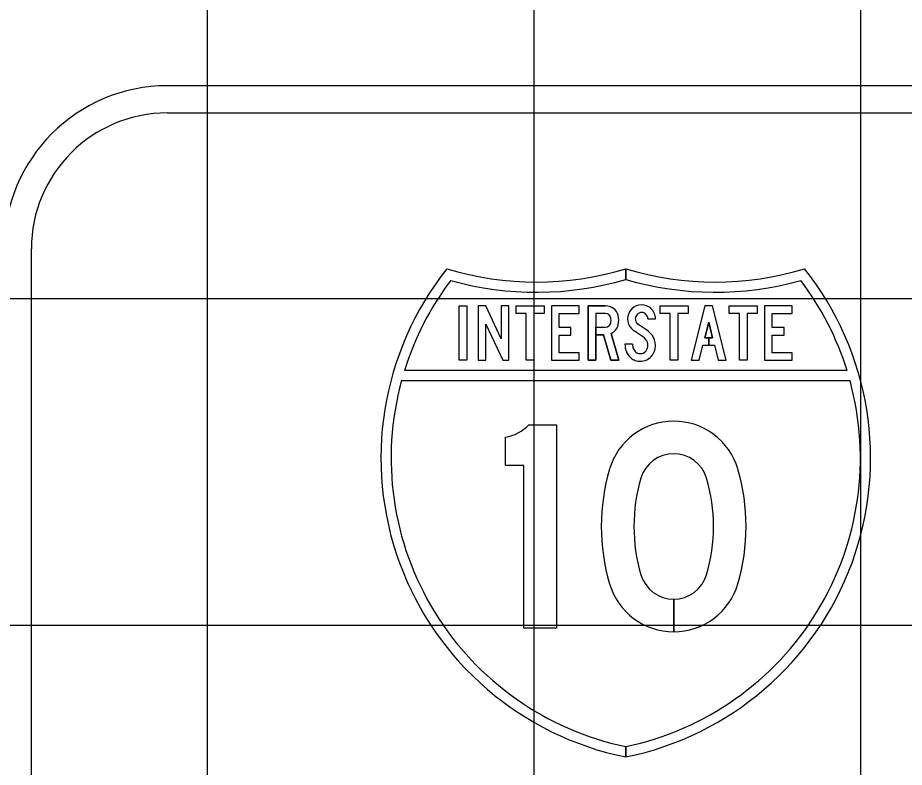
# Model space of a CAD drawing. Extents: x 2193008 to 2198143, y 1236112 to 1237864.
# Drawn here: x 2196305.55 to 2196310.97, y 1237293.24 to 1237297.83 of the extents above; entities that cross this region are included whole.
import ezdxf

# ---------------------------------------------------------------- set-up
doc = ezdxf.new("R2010")
doc.units = 0
for name, color, linetype in [('GSBWFILL', 7, 'Continuous'), ('GSCOLORFILL', 7, 'Continuous'), ('GSOUTLINE', 7, 'Continuous'), ('M-ROADS', 7, 'Continuous')]:
    doc.layers.add(name, color=color, linetype=linetype)

msp = doc.modelspace()

# ---------------------------------------------------------------- linework, layer by layer
at = {"layer": 'GSBWFILL'}
for p, q in [((2196309.1437, 1237295.9334), (2196309.1437, 1237295.9334)), ((2196309.5603, 1237294.2679), (2196309.5603, 1237294.0686)), ((2196309.5603, 1237294.0686), (2196309.5603, 1237294.2679))]:
    msp.add_line(p, q, dxfattribs=at)
for points in [[(2196308.2473, 1237296.0634), (2196308.2941, 1237296.0634), (2196308.2941, 1237295.73), (2196308.2473, 1237295.73)], [(2196308.5148, 1237295.73), (2196308.5516, 1237295.73), (2196308.5516, 1237296.0634), (2196308.5048, 1237296.0634), (2196308.5048, 1237295.862), (2196308.4106, 1237296.0634), (2196308.3644, 1237296.0634), (2196308.3644, 1237295.73), (2196308.4112, 1237295.73), (2196308.4112, 1237295.9517)], [(2196308.6581, 1237296.0167), (2196308.5963, 1237296.0167), (2196308.5963, 1237296.0634), (2196308.7668, 1237296.0634), (2196308.7668, 1237296.0167), (2196308.705, 1237296.0167), (2196308.705, 1237295.73), (2196308.6581, 1237295.73)], [(2196308.8583, 1237295.7767), (2196308.8583, 1237295.8834), (2196308.9315, 1237295.8834), (2196308.9315, 1237295.9301), (2196308.8583, 1237295.9301), (2196308.8583, 1237296.0167), (2196308.982, 1237296.0167), (2196308.982, 1237296.0634), (2196308.8115, 1237296.0634), (2196308.8115, 1237295.73), (2196308.982, 1237295.73), (2196308.982, 1237295.7767)], [(2196309.5396, 1237296.0167), (2196309.4778, 1237296.0167), (2196309.4778, 1237296.0634), (2196309.6483, 1237296.0634), (2196309.6483, 1237296.0167), (2196309.5864, 1237296.0167), (2196309.5864, 1237295.73), (2196309.5396, 1237295.73)], [(2196309.7744, 1237295.8684), (2196309.7504, 1237295.8684), (2196309.7744, 1237295.9643), (2196309.7985, 1237295.8684), (2196309.7744, 1237295.8684), (2196309.7744, 1237295.8217), (2196309.8102, 1237295.8217), (2196309.8332, 1237295.73), (2196309.8814, 1237295.73), (2196309.7978, 1237296.0634), (2196309.751, 1237296.0634), (2196309.6674, 1237295.73), (2196309.7157, 1237295.73), (2196309.7387, 1237295.8217), (2196309.7744, 1237295.8217)], [(2196309.9624, 1237296.0167), (2196309.9006, 1237296.0167), (2196309.9006, 1237296.0634), (2196310.0711, 1237296.0634), (2196310.0711, 1237296.0167), (2196310.0092, 1237296.0167), (2196310.0092, 1237295.73), (2196309.9624, 1237295.73)], [(2196310.1626, 1237295.7767), (2196310.1626, 1237295.8834), (2196310.2358, 1237295.8834), (2196310.2358, 1237295.9301), (2196310.1626, 1237295.9301), (2196310.1626, 1237296.0167), (2196310.2863, 1237296.0167), (2196310.2863, 1237296.0634), (2196310.1158, 1237296.0634), (2196310.1158, 1237295.73), (2196310.2863, 1237295.73), (2196310.2863, 1237295.7767)]]:
    msp.add_lwpolyline(points, close=True, dxfattribs=at)
for points in [[(2196309.1437, 1237296.0167), (2196309.0831, 1237296.0167), (2196309.0831, 1237295.73), (2196309.0363, 1237295.73), (2196309.0363, 1237296.0634), (2196309.1437, 1237296.0634)], [(2196309.4022, 1237295.9831), (2196309.449, 1237295.9831)], [(2196309.1767, 1237295.894), (2196309.2235, 1237295.73), (2196309.1748, 1237295.73), (2196309.1301, 1237295.8867), (2196309.0831, 1237295.8867), (2196309.0831, 1237295.9334), (2196309.1437, 1237295.9334)], [(2196309.3086, 1237295.8281), (2196309.2618, 1237295.8281)], [(2196308.6736, 1237295.3357), (2196308.8422, 1237295.3357), (2196308.8422, 1237294.0904), (2196308.6424, 1237294.0904), (2196308.6424, 1237295.0866), (2196308.53, 1237295.0866), (2196308.53, 1237295.2599)]]:
    msp.add_lwpolyline(points, dxfattribs=at)
for centre, major_axis, ratio, start_param, end_param in [((2196309.1437, 1237295.9851), (0.0786, 0), 0.997234, 0.242366, 1.570796), ((2196309.3644, 1237295.9834), (0.0861, 0), 0.997231, 1.570795, 3.141593), ((2196309.3644, 1237295.9863), (0.0832, 0), 0.997231, 0.8496, 1.570796), ((2196309.1437, 1237295.9851), (0.0318, 0), 0.997234, 0.242366, 1.570796), ((2196309.1032, 1237295.9751), (0.1204, 0), 0.997234, 6.040819, 6.525551), ((2196309.3644, 1237295.9834), (0.0393, 0), 0.997231, 1.570794, 3.141592), ((2196309.3644, 1237295.9863), (0.0364, 0), 0.997231, 0.8496, 1.570796), ((2196309.3616, 1237295.9831), (0.0406, 0), 0.997231, 0, 0.8496), ((2196309.3616, 1237295.9831), (0.0874, 0), 0.997231, 0, 0.8496), ((2196309.1437, 1237295.9651), (0.0318, 0), 0.997234, 4.712389, 6.040819), ((2196309.1032, 1237295.9751), (0.0735, 0), 0.997234, 6.040819, 6.525551), ((2196309.1437, 1237295.9651), (0.0786, 0), 0.997234, 5.145616, 6.040819), ((2196309.3646, 1237295.9834), (0.0863, 0), 0.997231, 3.141593, 3.892391), ((2196309.3646, 1237295.9834), (0.0395, 0), 0.997231, 3.141593, 3.892391), ((2196309.3788, 1237295.9966), (0.0589, 0), 0.997231, 3.892391, 4.138257), ((2196308.2782, 1237294.2997), (1.9676, 0), 0.997231, 0.966754, 0.996664), ((2196309.3788, 1237295.9966), (0.1057, 0), 0.997231, 3.892391, 4.138257), ((2196308.2782, 1237294.2997), (1.9208, 0), 0.997231, 0.966754, 0.996664), ((2196309.314, 1237295.7965), (0.144, 0), 0.997231, 0.66121, 0.966754), ((2196309.314, 1237295.7965), (0.0972, 0), 0.997231, 0.66121, 0.966754), ((2196309.3472, 1237295.8223), (0.055, 0), 0.997231, 6.283185, 6.944395), ((2196309.3472, 1237295.8223), (0.1018, 0), 0.997231, 6.283185, 6.944395), ((2196309.3851, 1237295.8281), (0.1233, 0), 0.997231, 3.141605, 3.480717), ((2196309.364, 1237295.8207), (0.1009, 0), 0.997231, 3.480721, 4.002272), ((2196309.3851, 1237295.8281), (0.0765, 0), 0.997231, 3.141612, 3.480715), ((2196309.364, 1237295.8207), (0.0541, 0), 0.997231, 3.480721, 4.002272), ((2196309.3561, 1237295.8144), (0.0436, 0), 0.997231, 4.712389, 5.537873), ((2196309.3496, 1237295.8204), (0.0525, 0), 0.997231, 5.537873, 6.123713), ((2196309.3377, 1237295.8223), (0.0645, 0), 0.997231, 6.123713, 6.283185), ((2196309.3496, 1237295.8204), (0.0993, 0), 0.997231, 5.537873, 6.123713), ((2196309.3377, 1237295.8223), (0.1113, 0), 0.997231, 6.123713, 6.283185), ((2196309.3503, 1237295.8048), (0.0799, 0), 0.997231, 4.002272, 4.382154), ((2196309.3561, 1237295.8217), (0.0978, 0), 0.997231, 4.382154, 4.712389), ((2196309.3503, 1237295.8048), (0.0331, 0), 0.997231, 4.002272, 4.382154), ((2196309.3561, 1237295.8217), (0.051, 0), 0.997231, 4.382154, 4.712389), ((2196309.3561, 1237295.8144), (0.0904, 0), 0.997231, 4.712389, 5.537873), ((2196309.5603, 1237294.9495), (0.4091, 0), 0.99723, 0.286277, 2.855316), ((2196308.4962, 1237295.4968), (0.24, 0), 0.99723, 4.854019, 5.544602), ((2196309.5603, 1237294.9495), (0.2093, 0), 0.99723, 0.286277, 2.855316), ((2196310.3657, 1237294.713), (1.2487, 0), 0.99723, 2.855316, 3.42787), ((2196308.7548, 1237294.713), (1.2487, 0), 0.99723, 5.996908, 6.569462), ((2196310.3657, 1237294.713), (1.0489, 0), 0.99723, 2.855316, 3.42787), ((2196308.7548, 1237294.713), (1.0489, 0), 0.99723, 5.996908, 6.569462), ((2196309.5603, 1237294.4766), (0.2093, 0), 0.99723, 3.42787, 4.712389), ((2196309.5603, 1237294.4766), (0.2093, 0), 0.99723, 4.712687, 5.996908), ((2196309.5603, 1237294.4766), (0.4091, 0), 0.99723, 3.42787, 4.712389), ((2196309.5603, 1237294.4766), (0.4091, 0), 0.99723, 4.712542, 5.996908)]:
    msp.add_ellipse(centre, major_axis=major_axis, ratio=ratio, start_param=start_param, end_param=end_param, dxfattribs=at)
at = {"layer": 'GSCOLORFILL'}
for p, q in [((2196315.9518, 1237297.4108), (2196306.4613, 1237297.4108)), ((2196306.4613, 1237297.2443), (2196315.9518, 1237297.2443)), ((2196305.6288, 1237289.4188), (2196305.6288, 1237296.4118)), ((2196309.1437, 1237295.9334), (2196309.1437, 1237295.9334)), ((2196309.5603, 1237294.2679), (2196309.5603, 1237294.0686)), ((2196309.5603, 1237294.0686), (2196309.5603, 1237294.2679))]:
    msp.add_line(p, q, dxfattribs=at)
for points in [[(2196309.2668, 1237296.2904), (2196309.2668, 1237296.2254)], [(2196309.2668, 1237296.2254), (2196309.2668, 1237296.2904)], [(2196309.1437, 1237296.0167), (2196309.0831, 1237296.0167), (2196309.0831, 1237295.73), (2196309.0363, 1237295.73), (2196309.0363, 1237296.0634), (2196309.1437, 1237296.0634)], [(2196309.4022, 1237295.9831), (2196309.449, 1237295.9831)], [(2196309.1767, 1237295.894), (2196309.2235, 1237295.73), (2196309.1748, 1237295.73), (2196309.1301, 1237295.8867), (2196309.0831, 1237295.8867), (2196309.0831, 1237295.9334), (2196309.1437, 1237295.9334)], [(2196309.3086, 1237295.8281), (2196309.2618, 1237295.8281)], [(2196310.6213, 1237295.6678), (2196307.9123, 1237295.6678)], [(2196307.8941, 1237295.6055), (2196310.6395, 1237295.6055)], [(2196308.6736, 1237295.3357), (2196308.8422, 1237295.3357), (2196308.8422, 1237294.0904), (2196308.6424, 1237294.0904), (2196308.6424, 1237295.0866), (2196308.53, 1237295.0866), (2196308.53, 1237295.2599)], [(2196309.2668, 1237293.3017), (2196309.2668, 1237293.3653)], [(2196309.2668, 1237293.3653), (2196309.2668, 1237293.3017)]]:
    msp.add_lwpolyline(points, dxfattribs=at)
for points in [[(2196308.2473, 1237296.0634), (2196308.2941, 1237296.0634), (2196308.2941, 1237295.73), (2196308.2473, 1237295.73)], [(2196308.5148, 1237295.73), (2196308.5516, 1237295.73), (2196308.5516, 1237296.0634), (2196308.5048, 1237296.0634), (2196308.5048, 1237295.862), (2196308.4106, 1237296.0634), (2196308.3644, 1237296.0634), (2196308.3644, 1237295.73), (2196308.4112, 1237295.73), (2196308.4112, 1237295.9517)], [(2196308.6581, 1237296.0167), (2196308.5963, 1237296.0167), (2196308.5963, 1237296.0634), (2196308.7668, 1237296.0634), (2196308.7668, 1237296.0167), (2196308.705, 1237296.0167), (2196308.705, 1237295.73), (2196308.6581, 1237295.73)], [(2196308.8583, 1237295.7767), (2196308.8583, 1237295.8834), (2196308.9315, 1237295.8834), (2196308.9315, 1237295.9301), (2196308.8583, 1237295.9301), (2196308.8583, 1237296.0167), (2196308.982, 1237296.0167), (2196308.982, 1237296.0634), (2196308.8115, 1237296.0634), (2196308.8115, 1237295.73), (2196308.982, 1237295.73), (2196308.982, 1237295.7767)], [(2196309.5396, 1237296.0167), (2196309.4778, 1237296.0167), (2196309.4778, 1237296.0634), (2196309.6483, 1237296.0634), (2196309.6483, 1237296.0167), (2196309.5864, 1237296.0167), (2196309.5864, 1237295.73), (2196309.5396, 1237295.73)], [(2196309.7744, 1237295.8684), (2196309.7504, 1237295.8684), (2196309.7744, 1237295.9643), (2196309.7985, 1237295.8684), (2196309.7744, 1237295.8684), (2196309.7744, 1237295.8217), (2196309.8102, 1237295.8217), (2196309.8332, 1237295.73), (2196309.8814, 1237295.73), (2196309.7978, 1237296.0634), (2196309.751, 1237296.0634), (2196309.6674, 1237295.73), (2196309.7157, 1237295.73), (2196309.7387, 1237295.8217), (2196309.7744, 1237295.8217)], [(2196309.9624, 1237296.0167), (2196309.9006, 1237296.0167), (2196309.9006, 1237296.0634), (2196310.0711, 1237296.0634), (2196310.0711, 1237296.0167), (2196310.0092, 1237296.0167), (2196310.0092, 1237295.73), (2196309.9624, 1237295.73)], [(2196310.1626, 1237295.7767), (2196310.1626, 1237295.8834), (2196310.2358, 1237295.8834), (2196310.2358, 1237295.9301), (2196310.1626, 1237295.9301), (2196310.1626, 1237296.0167), (2196310.2863, 1237296.0167), (2196310.2863, 1237296.0634), (2196310.1158, 1237296.0634), (2196310.1158, 1237295.73), (2196310.2863, 1237295.73), (2196310.2863, 1237295.7767)]]:
    msp.add_lwpolyline(points, close=True, dxfattribs=at)
for radius in [0.999, 0.8325]:
    msp.add_arc((2196306.4613, 1237296.4118), radius, 90, 180, dxfattribs=at)
for centre, major_axis, ratio, start_param, end_param in [((2196309.6414, 1237295.1319), (1.8731, 0), 0.99723, 2.472588, 4.511032), ((2196308.7194, 1237298.0768), (1.8731, 0), 0.99723, 4.415842, 5.008936), ((2196308.8922, 1237295.1319), (1.8731, 0), 0.99723, 4.913764, 6.95219), ((2196309.8142, 1237298.0768), (1.8731, 0), 0.99723, 4.41586, 5.008936), ((2196309.6414, 1237295.1319), (1.8107, 0), 0.99723, 2.495747, 2.84029), ((2196308.7194, 1237298.0768), (1.9356, 0), 0.99723, 4.438241, 4.999094), ((2196309.8142, 1237298.0768), (1.9356, 0), 0.99723, 4.425702, 4.986537), ((2196308.8922, 1237295.1319), (1.8107, 0), 0.99723, 0.301302, 0.645846), ((2196309.1437, 1237295.9851), (0.0786, 0), 0.997234, 0.242366, 1.570796), ((2196309.3644, 1237295.9834), (0.0861, 0), 0.997231, 1.570795, 3.141593), ((2196309.3644, 1237295.9863), (0.0832, 0), 0.997231, 0.8496, 1.570796), ((2196309.1437, 1237295.9851), (0.0318, 0), 0.997234, 0.242366, 1.570796), ((2196309.1032, 1237295.9751), (0.1204, 0), 0.997234, 6.040819, 6.525551), ((2196309.3644, 1237295.9834), (0.0393, 0), 0.997231, 1.570794, 3.141592), ((2196309.3644, 1237295.9863), (0.0364, 0), 0.997231, 0.8496, 1.570796), ((2196309.3616, 1237295.9831), (0.0406, 0), 0.997231, 0, 0.8496), ((2196309.3616, 1237295.9831), (0.0874, 0), 0.997231, 0, 0.8496), ((2196309.1437, 1237295.9651), (0.0318, 0), 0.997234, 4.712389, 6.040819), ((2196309.1032, 1237295.9751), (0.0735, 0), 0.997234, 6.040819, 6.525551), ((2196309.1437, 1237295.9651), (0.0786, 0), 0.997234, 5.145616, 6.040819), ((2196309.3646, 1237295.9834), (0.0863, 0), 0.997231, 3.141593, 3.892391), ((2196309.3646, 1237295.9834), (0.0395, 0), 0.997231, 3.141593, 3.892391), ((2196309.3788, 1237295.9966), (0.0589, 0), 0.997231, 3.892391, 4.138257), ((2196308.2782, 1237294.2997), (1.9676, 0), 0.997231, 0.966754, 0.996664), ((2196309.3788, 1237295.9966), (0.1057, 0), 0.997231, 3.892391, 4.138257), ((2196308.2782, 1237294.2997), (1.9208, 0), 0.997231, 0.966754, 0.996664), ((2196309.314, 1237295.7965), (0.144, 0), 0.997231, 0.66121, 0.966754), ((2196309.314, 1237295.7965), (0.0972, 0), 0.997231, 0.66121, 0.966754), ((2196309.3472, 1237295.8223), (0.055, 0), 0.997231, 6.283185, 6.944395), ((2196309.3472, 1237295.8223), (0.1018, 0), 0.997231, 6.283185, 6.944395), ((2196309.3851, 1237295.8281), (0.1233, 0), 0.997231, 3.141605, 3.480717), ((2196309.364, 1237295.8207), (0.1009, 0), 0.997231, 3.480721, 4.002272), ((2196309.3851, 1237295.8281), (0.0765, 0), 0.997231, 3.141612, 3.480715), ((2196309.364, 1237295.8207), (0.0541, 0), 0.997231, 3.480721, 4.002272), ((2196309.3561, 1237295.8144), (0.0436, 0), 0.997231, 4.712389, 5.537873), ((2196309.3496, 1237295.8204), (0.0525, 0), 0.997231, 5.537873, 6.123713), ((2196309.3377, 1237295.8223), (0.0645, 0), 0.997231, 6.123713, 6.283185), ((2196309.3496, 1237295.8204), (0.0993, 0), 0.997231, 5.537873, 6.123713), ((2196309.3377, 1237295.8223), (0.1113, 0), 0.997231, 6.123713, 6.283185), ((2196309.3503, 1237295.8048), (0.0799, 0), 0.997231, 4.002272, 4.382154), ((2196309.3561, 1237295.8217), (0.0978, 0), 0.997231, 4.382154, 4.712389), ((2196309.3503, 1237295.8048), (0.0331, 0), 0.997231, 4.002272, 4.382154), ((2196309.3561, 1237295.8217), (0.051, 0), 0.997231, 4.382154, 4.712389), ((2196309.3561, 1237295.8144), (0.0904, 0), 0.997231, 4.712389, 5.537873), ((2196309.6414, 1237295.1319), (1.8107, 0), 0.99723, 2.876207, 4.503988), ((2196308.8922, 1237295.1319), (1.8107, 0), 0.99723, 4.920809, 6.548571), ((2196309.5603, 1237294.9495), (0.4091, 0), 0.99723, 0.286277, 2.855316), ((2196308.4962, 1237295.4968), (0.24, 0), 0.99723, 4.854019, 5.544602), ((2196309.5603, 1237294.9495), (0.2093, 0), 0.99723, 0.286277, 2.855316), ((2196310.3657, 1237294.713), (1.2487, 0), 0.99723, 2.855316, 3.42787), ((2196308.7548, 1237294.713), (1.2487, 0), 0.99723, 5.996908, 6.569462), ((2196310.3657, 1237294.713), (1.0489, 0), 0.99723, 2.855316, 3.42787), ((2196308.7548, 1237294.713), (1.0489, 0), 0.99723, 5.996908, 6.569462), ((2196309.5603, 1237294.4766), (0.2093, 0), 0.99723, 3.42787, 4.712389), ((2196309.5603, 1237294.4766), (0.2093, 0), 0.99723, 4.712687, 5.996908), ((2196309.5603, 1237294.4766), (0.4091, 0), 0.99723, 3.42787, 4.712389), ((2196309.5603, 1237294.4766), (0.4091, 0), 0.99723, 4.712542, 5.996908)]:
    msp.add_ellipse(centre, major_axis=major_axis, ratio=ratio, start_param=start_param, end_param=end_param, dxfattribs=at)
at = {"layer": 'GSOUTLINE'}
for p, q in [((2196309.1437, 1237296.0634), (2196309.0363, 1237296.0634)), ((2196309.1437, 1237296.0167), (2196309.1437, 1237296.0167))]:
    msp.add_line(p, q, dxfattribs=at)
for points in [[(2196308.2473, 1237296.0634), (2196308.2941, 1237296.0634), (2196308.2941, 1237295.73), (2196308.2473, 1237295.73)], [(2196308.5148, 1237295.73), (2196308.5516, 1237295.73), (2196308.5516, 1237296.0634), (2196308.5048, 1237296.0634), (2196308.5048, 1237295.862), (2196308.4106, 1237296.0634), (2196308.3644, 1237296.0634), (2196308.3644, 1237295.73), (2196308.4112, 1237295.73), (2196308.4112, 1237295.9517)], [(2196308.6581, 1237296.0167), (2196308.5963, 1237296.0167), (2196308.5963, 1237296.0634), (2196308.7668, 1237296.0634), (2196308.7668, 1237296.0167), (2196308.705, 1237296.0167), (2196308.705, 1237295.73), (2196308.6581, 1237295.73)], [(2196308.8583, 1237295.7767), (2196308.8583, 1237295.8834), (2196308.9315, 1237295.8834), (2196308.9315, 1237295.9301), (2196308.8583, 1237295.9301), (2196308.8583, 1237296.0167), (2196308.982, 1237296.0167), (2196308.982, 1237296.0634), (2196308.8115, 1237296.0634), (2196308.8115, 1237295.73), (2196308.982, 1237295.73), (2196308.982, 1237295.7767)], [(2196309.5396, 1237296.0167), (2196309.4778, 1237296.0167), (2196309.4778, 1237296.0634), (2196309.6483, 1237296.0634), (2196309.6483, 1237296.0167), (2196309.5864, 1237296.0167), (2196309.5864, 1237295.73), (2196309.5396, 1237295.73)], [(2196309.7387, 1237295.8217), (2196309.8102, 1237295.8217), (2196309.8332, 1237295.73), (2196309.8814, 1237295.73), (2196309.7978, 1237296.0634), (2196309.751, 1237296.0634), (2196309.6674, 1237295.73), (2196309.7157, 1237295.73)], [(2196309.9624, 1237296.0167), (2196309.9006, 1237296.0167), (2196309.9006, 1237296.0634), (2196310.0711, 1237296.0634), (2196310.0711, 1237296.0167), (2196310.0092, 1237296.0167), (2196310.0092, 1237295.73), (2196309.9624, 1237295.73)], [(2196310.1626, 1237295.7767), (2196310.1626, 1237295.8834), (2196310.2358, 1237295.8834), (2196310.2358, 1237295.9301), (2196310.1626, 1237295.9301), (2196310.1626, 1237296.0167), (2196310.2863, 1237296.0167), (2196310.2863, 1237296.0634), (2196310.1158, 1237296.0634), (2196310.1158, 1237295.73), (2196310.2863, 1237295.73), (2196310.2863, 1237295.7767)], [(2196309.7985, 1237295.8684), (2196309.7744, 1237295.9643), (2196309.7504, 1237295.8684)]]:
    msp.add_lwpolyline(points, close=True, dxfattribs=at)
for points in [[(2196309.0363, 1237296.0634), (2196309.0363, 1237295.73), (2196309.0831, 1237295.73), (2196309.0831, 1237295.8867), (2196309.1301, 1237295.8867), (2196309.1748, 1237295.73), (2196309.2235, 1237295.73), (2196309.1767, 1237295.894)], [(2196309.1437, 1237296.0167), (2196309.0831, 1237296.0167), (2196309.0831, 1237295.9334), (2196309.1437, 1237295.9334)], [(2196309.4022, 1237295.9831), (2196309.449, 1237295.9831)], [(2196309.3086, 1237295.8281), (2196309.2618, 1237295.8281)], [(2196308.6736, 1237295.3357), (2196308.8422, 1237295.3357), (2196308.8422, 1237294.0904), (2196308.6424, 1237294.0904), (2196308.6424, 1237295.0866), (2196308.53, 1237295.0866), (2196308.53, 1237295.2599)]]:
    msp.add_lwpolyline(points, dxfattribs=at)
for centre, major_axis, ratio, start_param, end_param in [((2196309.1437, 1237295.9851), (0.0786, 0), 0.997234, 0.242366, 1.570796), ((2196309.3644, 1237295.9834), (0.0861, 0), 0.997231, 1.570795, 3.141593), ((2196309.3644, 1237295.9863), (0.0832, 0), 0.997231, 0.8496, 1.570796), ((2196309.1437, 1237295.9851), (0.0318, 0), 0.997234, 0.242366, 1.570796), ((2196309.1032, 1237295.9751), (0.1204, 0), 0.997234, 6.040819, 6.525551), ((2196309.3644, 1237295.9834), (0.0393, 0), 0.997231, 1.570794, 3.141592), ((2196309.3644, 1237295.9863), (0.0364, 0), 0.997231, 0.8496, 1.570796), ((2196309.3616, 1237295.9831), (0.0406, 0), 0.997231, 0, 0.8496), ((2196309.3616, 1237295.9831), (0.0874, 0), 0.997231, 0, 0.8496), ((2196309.1437, 1237295.9651), (0.0318, 0), 0.997234, 4.712389, 6.040819), ((2196309.1032, 1237295.9751), (0.0735, 0), 0.997234, 6.040819, 6.525551), ((2196309.1437, 1237295.9651), (0.0786, 0), 0.997234, 5.145616, 6.040819), ((2196309.3646, 1237295.9834), (0.0863, 0), 0.997231, 3.141593, 3.892391), ((2196309.3646, 1237295.9834), (0.0395, 0), 0.997231, 3.141593, 3.892391), ((2196309.3788, 1237295.9966), (0.0589, 0), 0.997231, 3.892391, 4.138257), ((2196308.2782, 1237294.2997), (1.9676, 0), 0.997231, 0.966754, 0.996664), ((2196309.3788, 1237295.9966), (0.1057, 0), 0.997231, 3.892391, 4.138257), ((2196308.2782, 1237294.2997), (1.9208, 0), 0.997231, 0.966754, 0.996664), ((2196309.314, 1237295.7965), (0.144, 0), 0.997231, 0.66121, 0.966754), ((2196309.314, 1237295.7965), (0.0972, 0), 0.997231, 0.66121, 0.966754), ((2196309.3472, 1237295.8223), (0.055, 0), 0.997231, 6.283185, 6.944395), ((2196309.3472, 1237295.8223), (0.1018, 0), 0.997231, 6.283185, 6.944395), ((2196309.3851, 1237295.8281), (0.1233, 0), 0.997231, 3.141605, 3.480717), ((2196309.364, 1237295.8207), (0.1009, 0), 0.997231, 3.480721, 4.002272), ((2196309.3851, 1237295.8281), (0.0765, 0), 0.997231, 3.141612, 3.480715), ((2196309.364, 1237295.8207), (0.0541, 0), 0.997231, 3.480721, 4.002272), ((2196309.3561, 1237295.8144), (0.0436, 0), 0.997231, 4.712389, 5.537873), ((2196309.3496, 1237295.8204), (0.0525, 0), 0.997231, 5.537873, 6.123713), ((2196309.3377, 1237295.8223), (0.0645, 0), 0.997231, 6.123713, 6.283185), ((2196309.3496, 1237295.8204), (0.0993, 0), 0.997231, 5.537873, 6.123713), ((2196309.3377, 1237295.8223), (0.1113, 0), 0.997231, 6.123713, 6.283185), ((2196309.3503, 1237295.8048), (0.0799, 0), 0.997231, 4.002272, 4.382154), ((2196309.3561, 1237295.8217), (0.0978, 0), 0.997231, 4.382154, 4.712389), ((2196309.3503, 1237295.8048), (0.0331, 0), 0.997231, 4.002272, 4.382154), ((2196309.3561, 1237295.8217), (0.051, 0), 0.997231, 4.382154, 4.712389), ((2196309.3561, 1237295.8144), (0.0904, 0), 0.997231, 4.712389, 5.537873), ((2196309.5603, 1237294.9495), (0.4091, 0), 0.99723, 0.286277, 2.855316), ((2196308.4962, 1237295.4968), (0.24, 0), 0.99723, 4.854019, 5.544602), ((2196309.5603, 1237294.9495), (0.2093, 0), 0.99723, 0.286277, 2.855316), ((2196310.3657, 1237294.713), (1.2487, 0), 0.99723, 2.855316, 3.42787), ((2196308.7548, 1237294.713), (1.2487, 0), 0.99723, 5.996908, 6.569462), ((2196310.3657, 1237294.713), (1.0489, 0), 0.99723, 2.855316, 3.42787), ((2196308.7548, 1237294.713), (1.0489, 0), 0.99723, 5.996908, 6.569462), ((2196309.5603, 1237294.4766), (0.2093, 0), 0.99723, 3.42787, 5.996908), ((2196309.5603, 1237294.4766), (0.4091, 0), 0.99723, 3.42787, 5.996908)]:
    msp.add_ellipse(centre, major_axis=major_axis, ratio=ratio, start_param=start_param, end_param=end_param, dxfattribs=at)
at = {"layer": 'M-ROADS'}
for p, q in [((2196306.7065, 1237258.1062), (2196306.7065, 1237318.1062)), ((2196308.7065, 1237258.1062), (2196308.7065, 1237318.1062)), ((2196310.7065, 1237258.1062), (2196310.7065, 1237318.1062)), ((2196394.7065, 1237296.1062), (2196264.7065, 1237296.1062)), ((2196394.7065, 1237294.1062), (2196264.7065, 1237294.1062))]:
    msp.add_line(p, q, dxfattribs=at)

doc.saveas('drawing.dxf')
